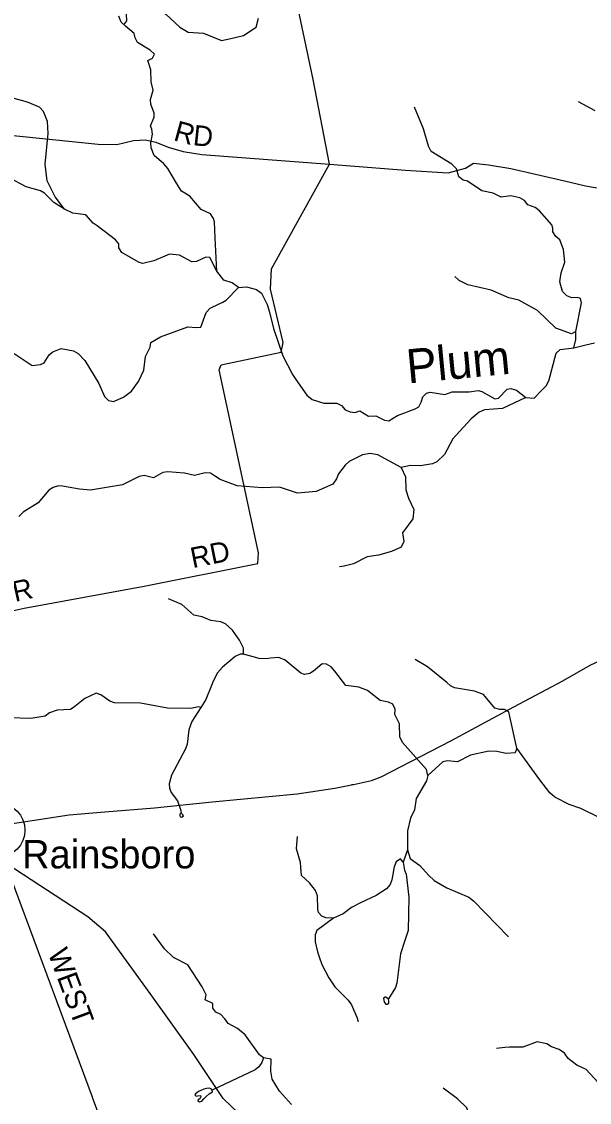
# Model space of a CAD drawing. Extents: x 1525783 to 1900577, y 218250 to 627376.
# Drawn here: x 1707878 to 1716205, y 441556 to 457419 of the extents above; entities that cross this region are included whole.
import ezdxf

# ---------------------------------------------------------------- set-up
doc = ezdxf.new("R2010")
doc.units = 0
for name, color, linetype in [('GM_X_County_Road', 7, 'Continuous'), ('GM_X_Minor_Lake', 7, 'Continuous'), ('GM_X_Minor_River', 7, 'Continuous'), ('GM_X_Minor_River_Text', 7, 'Continuous'), ('GM_X_Township_Road', 7, 'Continuous'), ('GM_X_Township_Road_Text', 7, 'Continuous'), ('GM_X_Unincorporated', 7, 'Continuous'), ('GM_X_Unincorporated_Text', 7, 'Continuous'), ('GM_X_US_Route', 7, 'Continuous')]:
    doc.layers.add(name, color=color, linetype=linetype)

msp = doc.modelspace()

# ---------------------------------------------------------------- linework, layer by layer
at = {"layer": 'GM_X_County_Road'}
msp.add_lwpolyline([(1711982, 440513), (1710836, 441614), (1710405, 442259), (1709763, 443155), (1709110, 444057), (1708847, 444280), (1707665, 445051)], dxfattribs=at)
at = {"layer": 'GM_X_Minor_Lake'}
for points in [[(1710207, 445794), (1710196, 445785), (1710196, 445766), (1710202, 445746), (1710224, 445740), (1710234, 445746), (1710250, 445764), (1710240, 445778), (1710233, 445788)], [(1710233, 445788), (1710226, 445797), (1710217, 445799), (1710207, 445794)], [(1713240, 443088), (1713221, 443100), (1713209, 443098), (1713188, 443087), (1713192, 443050), (1713199, 443022), (1713219, 443000), (1713239, 442996), (1713263, 443013), (1713266, 443039), (1713259, 443074)], [(1713259, 443074), (1713240, 443088)], [(1710671, 441736), (1710665, 441750), (1710632, 441767), (1710589, 441758), (1710549, 441751), (1710505, 441731), (1710480, 441720), (1710446, 441698), (1710429, 441680), (1710419, 441666), (1710437, 441646), (1710459, 441652), (1710499, 441655), (1710505, 441639), (1710492, 441609), (1710468, 441595), (1710463, 441579), (1710485, 441565), (1710522, 441574), (1710548, 441610), (1710585, 441644), (1710628, 441683), (1710654, 441696), (1710679, 441712)], [(1710679, 441712), (1710671, 441736)]]:
    msp.add_lwpolyline(points, dxfattribs=at)
at = {"layer": 'GM_X_Minor_River'}
for points in [[(1709377, 457374), (1709419, 457430), (1709412, 457612), (1709445, 457676), (1709504, 457711), (1709626, 457723), (1709734, 457698), (1709871, 457621), (1709994, 457527), (1710199, 457338), (1710320, 457266), (1710546, 457248), (1710811, 457140), (1710946, 457170), (1711131, 457213), (1711319, 457337), (1711353, 457469)], [(1709778, 456533), (1709774, 456710), (1709728, 456847), (1709799, 456883), (1709826, 456942), (1709765, 457001), (1709576, 457114), (1709541, 457179), (1709530, 457243), (1709402, 457350), (1709339, 457411), (1709302, 457497)], [(1711061, 453515), (1710964, 453583), (1710845, 453625), (1710742, 453755), (1710718, 454243), (1710708, 454479), (1710694, 454530), (1710649, 454597), (1710510, 454661), (1710343, 454856), (1710222, 454930), (1710148, 455049), (1710021, 455262), (1709962, 455333), (1709820, 455455), (1709777, 455564), (1709774, 455642), (1709796, 455766), (1709790, 455839), (1709766, 455889), (1709824, 456015), (1709823, 456077), (1709771, 456208), (1709768, 456274), (1709809, 456412), (1709778, 456533)], [(1710742, 453755), (1710637, 453959), (1710581, 453960), (1710442, 453900), (1710372, 453893), (1710193, 453992), (1710045, 454004), (1709816, 453909), (1709657, 453869), (1709603, 453884), (1709349, 454028), (1709302, 454097), (1709303, 454159), (1709255, 454218), (1708986, 454422), (1708925, 454461), (1708820, 454585), (1708630, 454606), (1708507, 454666), (1708368, 454846), (1708253, 455083), (1708221, 455328), (1708268, 455778), (1708255, 455953), (1708201, 456098), (1708138, 456165), (1707963, 456236), (1707735, 456301)], [(1716290, 456108), (1716046, 456240)], [(1715976, 452630), (1716008, 452754), (1716009, 452871), (1716088, 453291), (1716077, 453353), (1716025, 453372), (1715949, 453365), (1715873, 453396), (1715810, 453459), (1715772, 453598), (1715793, 453730), (1715843, 453890), (1715826, 454073), (1715770, 454214), (1715713, 454265), (1715670, 454334), (1715669, 454386), (1715655, 454438), (1715474, 454644), (1715411, 454691), (1715302, 454730), (1715252, 454795), (1715185, 454834), (1715051, 454860), (1714911, 454843), (1714792, 454900), (1714626, 454935), (1714416, 455077), (1714352, 455091), (1714289, 455139), (1714258, 455259), (1714187, 455325), (1713884, 455514), (1713847, 455590), (1713773, 455846), (1713638, 456161)], [(1708507, 454666), (1708352, 454762), (1708212, 454901), (1708155, 454934), (1707945, 454995), (1707703, 455120), (1707502, 455201), (1707454, 455258), (1707328, 455519)], [(1716009, 452871), (1715945, 452835), (1715712, 452921), (1715442, 453180), (1715172, 453332), (1715026, 453363), (1714767, 453475), (1714424, 453556), (1714297, 453618), (1714230, 453677)], [(1707769, 452550), (1708032, 452374), (1708157, 452386), (1708207, 452413), (1708283, 452527), (1708334, 452570), (1708457, 452622), (1708641, 452586), (1708706, 452549), (1708803, 452443), (1709012, 452107), (1709093, 451917), (1709154, 451856), (1709224, 451845), (1709372, 451905), (1709491, 451994), (1709593, 452135), (1709668, 452304), (1709697, 452502), (1709762, 452642), (1709775, 452710), (1709916, 452794), (1710315, 452939), (1710439, 452927), (1710507, 452936), (1710585, 453149), (1710642, 453215), (1710777, 453277), (1710829, 453300), (1710880, 453330), (1711061, 453515), (1711177, 453528), (1711323, 453486), (1711394, 453434), (1711478, 453267), (1711514, 453154), (1711570, 452914), (1711708, 452511), (1711852, 452240), (1711901, 452165), (1712062, 451938), (1712137, 451871), (1712312, 451820), (1712501, 451817), (1712570, 451786), (1712625, 451723), (1712695, 451692), (1712767, 451683), (1712837, 451708)], [(1712837, 451708), (1712966, 451630), (1713072, 451632), (1713202, 451568), (1713266, 451557), (1713389, 451640), (1713649, 451734), (1713703, 451767), (1713736, 451831), (1713762, 451911), (1713815, 451966), (1713869, 451982), (1714085, 451948), (1714193, 451983), (1714444, 451985), (1714574, 452003), (1714628, 451990), (1714821, 451883), (1714871, 451891), (1715001, 452025), (1715055, 452034), (1715137, 452009), (1715271, 451903), (1715397, 451893), (1715507, 452011), (1715572, 452071), (1715610, 452148), (1715718, 452554), (1715777, 452605), (1715976, 452630), (1716151, 452674), (1716281, 452704)], [(1715271, 451903), (1714932, 451739), (1714668, 451719), (1714589, 451686), (1714472, 451590), (1714304, 451406), (1714201, 451297), (1714079, 451066), (1713969, 450957), (1713905, 450928), (1713726, 450899), (1713582, 450903), (1713447, 450873), (1713104, 451060), (1712988, 451078), (1712879, 451060), (1712681, 450962), (1712621, 450911), (1712524, 450780), (1712497, 450710), (1712440, 450631), (1712196, 450520), (1711923, 450496), (1711658, 450586), (1711408, 450574), (1711038, 450603), (1710791, 450697), (1710719, 450744), (1710648, 450789), (1710572, 450795), (1710415, 450757), (1710269, 450791), (1710023, 450813), (1709949, 450802), (1709810, 450723), (1709674, 450755), (1709600, 450740), (1709359, 450622), (1708889, 450544), (1708727, 450556), (1708479, 450600), (1708421, 450603), (1708339, 450582), (1708276, 450541), (1708121, 450354), (1707898, 450219), (1707839, 450156)], [(1713447, 450873), (1713507, 450739), (1713512, 450547), (1713552, 450422), (1713632, 450256), (1713618, 450120), (1713466, 449914), (1713482, 449789), (1713447, 449705), (1713304, 449643), (1713111, 449590), (1712944, 449564), (1712746, 449463), (1712607, 449425), (1712541, 449416)], [(1711133, 448136), (1711130, 448223), (1711074, 448340), (1710970, 448486), (1710868, 448582), (1710798, 448607), (1710652, 448627), (1710527, 448685), (1710405, 448705), (1710229, 448862), (1710032, 448947)], [(1713838, 446352), (1713814, 446444), (1713462, 446836), (1713427, 446921), (1713422, 447112), (1713354, 447247), (1713356, 447329), (1713323, 447400), (1713257, 447431), (1713135, 447455), (1712951, 447600), (1712822, 447650), (1712632, 447677), (1712471, 447884), (1712416, 447949), (1712351, 447988), (1712286, 447991), (1712157, 447883), (1712106, 447853), (1712028, 447836), (1711972, 447855), (1711743, 448049), (1711651, 448087), (1711529, 448074), (1711464, 448065), (1711360, 448071), (1711133, 448136), (1711083, 448133), (1711012, 448102), (1710824, 447942), (1710752, 447861), (1710686, 447740), (1710661, 447676), (1710582, 447468), (1710504, 447350)], [(1716347, 445737), (1716081, 445870), (1715907, 445928), (1715697, 446038), (1715624, 446099), (1715479, 446289), (1715143, 446756), (1715037, 447219), (1715023, 447288), (1714959, 447325), (1714891, 447322), (1714821, 447342), (1714651, 447541), (1714521, 447594), (1714225, 447643), (1714168, 447670), (1714115, 447719), (1713830, 447947), (1713652, 448057)], [(1710504, 447350), (1710474, 447362), (1710359, 447337), (1710019, 447342), (1709619, 447414), (1709241, 447421), (1709173, 447444), (1709038, 447537), (1708969, 447564), (1708803, 447482), (1708659, 447367), (1708594, 447324), (1708399, 447311), (1708287, 447272), (1708224, 447225), (1708011, 447190), (1707694, 447202), (1707638, 447203), (1707335, 447201), (1707081, 447179)], [(1710504, 447350), (1710372, 447148), (1710330, 447025), (1710305, 446816), (1710282, 446746), (1710075, 446360), (1710041, 446232), (1710046, 446170), (1710073, 446105), (1710166, 445982), (1710206, 445853), (1710217, 445799)], [(1715143, 446756), (1715118, 446688), (1714983, 446675), (1714847, 446705), (1714731, 446709), (1714461, 446650), (1714271, 446555), (1714125, 446570), (1714056, 446553), (1713838, 446352), (1713815, 446276), (1713667, 446016), (1713642, 445850), (1713582, 445729), (1713540, 445543), (1713539, 445262), (1713473, 445080), (1713495, 444962), (1713518, 444905), (1713555, 444567), (1713548, 444080), (1713497, 443930), (1713435, 443735), (1713383, 443308), (1713362, 443242), (1713259, 443074)], [(1712453, 444260), (1712340, 444265), (1712282, 444290), (1712233, 444341), (1712220, 444393), (1712219, 444586), (1712190, 444664), (1712098, 444780), (1711983, 444886), (1711971, 445010), (1711968, 445079), (1711909, 445276), (1711926, 445459)], [(1713473, 445080), (1713434, 445133), (1713373, 445086), (1713343, 445015), (1713310, 444821), (1713282, 444755), (1713229, 444692), (1713077, 444592), (1712850, 444484), (1712716, 444416), (1712596, 444322), (1712453, 444260), (1712207, 444080), (1712181, 444016), (1712183, 443911), (1712219, 443764), (1712241, 443694), (1712281, 443579), (1712384, 443382), (1712471, 443254), (1712666, 443056), (1712715, 442987), (1712792, 442807), (1712815, 442742)], [(1713539, 445262), (1713575, 445135), (1713718, 445033), (1713846, 444889), (1713929, 444811), (1714115, 444704), (1714436, 444567), (1714505, 444516), (1715017, 443985)], [(1711838, 441527), (1711662, 441723), (1711551, 441898), (1711535, 442012), (1711538, 442191), (1711424, 442211), (1711369, 442254), (1711156, 442547), (1711044, 442639), (1710909, 442712), (1710856, 442781), (1710799, 442846), (1710727, 442881), (1710680, 442940), (1710680, 443009), (1710568, 443061), (1710584, 443135), (1710524, 443254), (1710316, 443573), (1710107, 443685), (1709971, 443812), (1709813, 444031)], [(1716885, 441566), (1716843, 441593), (1716716, 441581), (1716643, 441629), (1716535, 441747), (1716404, 441798), (1716335, 441847), (1716156, 442041), (1716021, 442101), (1715896, 442200), (1715840, 442279), (1715762, 442333), (1715651, 442373), (1715582, 442416), (1715438, 442443), (1715230, 442368), (1715033, 442368), (1714967, 442363), (1714842, 442349)], [(1711424, 442211), (1711403, 442141), (1711358, 442076), (1711301, 442036), (1710671, 441736)], [(1715311, 440956), (1715259, 440979), (1715189, 440984), (1715070, 440958), (1714848, 440956), (1714720, 440993), (1714601, 441061), (1714480, 441250), (1714406, 441476), (1714273, 441607), (1714061, 441763)]]:
    msp.add_lwpolyline(points, dxfattribs=at)
at = {"layer": 'GM_X_Township_Road'}
for points in [[(1706369, 448468), (1707914, 448808), (1709673, 449131), (1711344, 449467), (1711354, 449621), (1710773, 452306), (1710805, 452381), (1711687, 452567), (1711716, 452707), (1711527, 453490), (1711542, 453791), (1712394, 455325), (1712155, 456567), (1711632, 459052)], [(1706797, 455845), (1708999, 455620), (1709275, 455616), (1709517, 455672), (1709694, 455684), (1709845, 455651), (1710026, 455576), (1710249, 455511), (1710520, 455470), (1712394, 455325), (1713510, 455239), (1714136, 455198), (1714388, 455270), (1714508, 455340), (1714724, 455315), (1715051, 455265), (1715838, 455081), (1716150, 455011), (1716773, 454903), (1718599, 454613), (1718927, 454511), (1722193, 452614)], [(1708923, 441615), (1708917, 441632), (1707666, 445003), (1707665, 445051)], [(1709776, 439348), (1708923, 441615)]]:
    msp.add_lwpolyline(points, dxfattribs=at)
at = {"layer": 'GM_X_Unincorporated'}
msp.add_circle((1707534, 445552), 393, dxfattribs=at)
at = {"layer": 'GM_X_US_Route'}
for points in [[(1712725, 446220), (1712746, 446224), (1713010, 446279), (1713151, 446332), (1714174, 446865), (1715098, 447364), (1715818, 447742), (1716218, 447975), (1716480, 448098), (1716495, 448106), (1716619, 448165), (1716735, 448229), (1717268, 448397), (1720312, 448498), (1722678, 448841)], [(1709098, 445819), (1709828, 445880), (1710673, 445965), (1711918, 446084), (1712470, 446167), (1712715, 446217), (1712725, 446220)], [(1706333, 445429), (1706459, 445448), (1706779, 445495), (1706931, 445518), (1707096, 445541), (1707252, 445569), (1707420, 445599), (1708573, 445775), (1709098, 445819)]]:
    msp.add_lwpolyline(points, dxfattribs=at)

# ---------------------------------------------------------------- texts
at = {"layer": 'GM_X_Minor_River_Text'}
msp.add_text('Plum', height=500, rotation=5.4396, dxfattribs=at).set_placement((1713545, 452107))
at = {"layer": 'GM_X_Township_Road_Text'}
for s, rotation, p in [('R', 344.7473, (1710092, 455680)), ('D', 354.1372, (1710382, 455606)), ('RD', 11.504, (1710387, 449396)), ('BEAVER', 12.452, (1706474, 448612)), ('WEST', 290.3499, (1708260, 443751))]:
    msp.add_text(s, height=300, rotation=rotation, dxfattribs=at).set_placement(p)
at = {"layer": 'GM_X_Unincorporated_Text'}
msp.add_text('Rainsboro', height=417, rotation=0, dxfattribs=at).set_placement((1707885, 444990))

doc.saveas('drawing.dxf')
